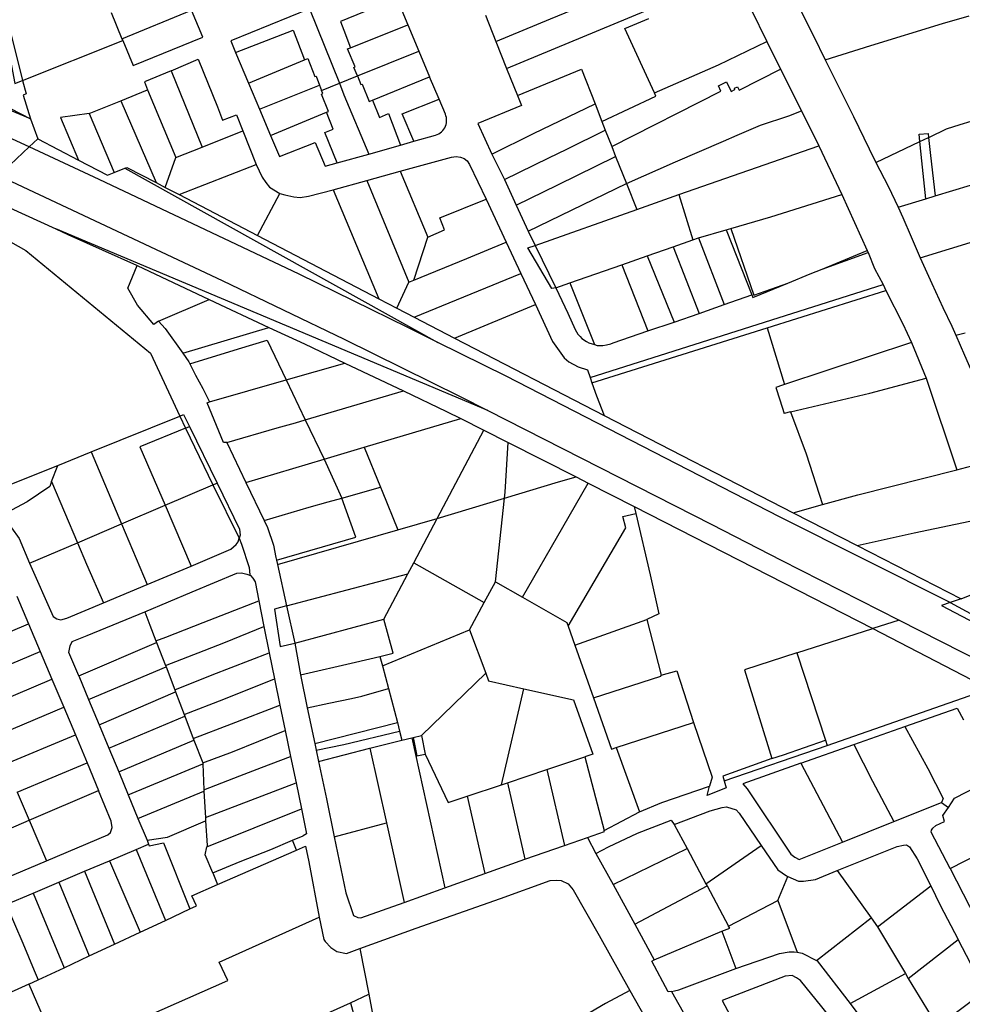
# Model space of a CAD drawing. Header units: inches. Extents: x 210911 to 224988, y 571697 to 586201.
# Tile 285 of 301: x 222443 to 222784, y 585108 to 585464. Entities that reach past the tile are written whole.
import ezdxf

# ---------------------------------------------------------------- set-up
doc = ezdxf.new("R2010")
doc.units = ezdxf.units.IN
doc.header["$MEASUREMENT"] = 0

msp = doc.modelspace()

# ---------------------------------------------------------------- linework, layer by layer
for points in [[(222446.658, 585417.871), (222439.126, 585421.383), (222439.035, 585423.287), (222404.635, 585439.681), (222317.649, 585480.652), (222304.254, 585487.103)], [(222434.807, 585480.051), (222434.005, 585479.788), (222434.754, 585476.211), (222438.314, 585457.575), (222440.28, 585447.119), (222441.529, 585440.792), (222444.301, 585441.893)], [(222434.807, 585480.051), (222435.699, 585475.812), (222444.301, 585441.893)], [(222615.416, 585455.945), (222635.225, 585464.111), (222665.734, 585476.786)], [(222579.625, 585471.608), (222559.226, 585463.194), (222560.5, 585460.052), (222562.857, 585453.712)], [(222579.625, 585471.608), (222583.59, 585462.038)], [(222476.394, 585466.388), (222480.231, 585456.979)], [(222480.231, 585456.979), (222505.367, 585467.341)], [(222480.522, 585456.266), (222484.283, 585447.307), (222509.429, 585457.506), (222505.367, 585467.341)], [(222548.097, 585467.789), (222519.588, 585456.169), (222521.33, 585452.021)], [(222548.097, 585467.789), (222558.827, 585440.866)], [(222619.299, 585446.221), (222669.56, 585467.085)], [(222707.766, 585467.516), (222713.414, 585456.014)], [(222725.761, 585466.828), (222730.228, 585457.963), (222734.487, 585449.327)], [(222611.613, 585465.47), (222615.416, 585455.945)], [(222672.774, 585437.346), (222662.05, 585460.633), (222670.679, 585464.247)], [(222734.487, 585449.327), (222750.987, 585454.484), (222776.898, 585462.469), (222786.477, 585465.288)], [(222521.33, 585452.021), (222542.075, 585460.058), (222546.256, 585449.292)], [(222562.857, 585453.712), (222583.59, 585462.038)], [(222583.59, 585462.038), (222587.539, 585452.509)], [(222444.301, 585441.893), (222480.522, 585456.266)], [(222480.231, 585456.979), (222480.522, 585456.266)], [(222615.416, 585455.945), (222619.299, 585446.221)], [(222672.774, 585437.346), (222695.936, 585447.52), (222713.414, 585456.014)], [(222713.414, 585456.014), (222718.369, 585445.91)], [(222521.33, 585452.021), (222525.987, 585440.931)], [(222565.336, 585443.526), (222564.08, 585446.533), (222564.602, 585446.753), (222561.795, 585453.285), (222562.857, 585453.712)], [(222565.336, 585443.526), (222587.539, 585452.509)], [(222587.539, 585452.509), (222591.39, 585443.214)], [(222498.012, 585445.398), (222507.83, 585449.511), (222514.767, 585432.326), (222516.645, 585427.569), (222521.603, 585429.461), (222523.919, 585423.636)], [(222525.987, 585440.931), (222546.256, 585449.292)], [(222546.256, 585449.292), (222547.382, 585449.756), (222549.983, 585443.285), (222550.404, 585443.452), (222551.69, 585440.211)], [(222734.487, 585449.327), (222744.7, 585428.811), (222750.373, 585417.145), (222752.803, 585412.262)], [(222498.012, 585445.398), (222488.391, 585441.368), (222489.495, 585438.44)], [(222498.012, 585445.398), (222509.21, 585417.796)], [(222619.299, 585446.221), (222623.208, 585436.431)], [(222623.208, 585436.431), (222646.314, 585445.98), (222651.255, 585433.399)], [(222657.301, 585418.004), (222696.77, 585438.046), (222695.878, 585439.986), (222698.842, 585441.388), (222700.473, 585437.93), (222701.847, 585438.559), (222701.639, 585439.055), (222702.741, 585439.556), (222703.326, 585438.343), (222718.369, 585445.91)], [(222718.369, 585445.91), (222725.941, 585430.844)], [(222444.301, 585441.893), (222445.56, 585437.009), (222444.579, 585436.585), (222447.196, 585428.032)], [(222558.827, 585440.866), (222565.336, 585443.526)], [(222565.336, 585443.526), (222566.625, 585440.375), (222567.109, 585440.579), (222569.63, 585434.292), (222570.822, 585434.781)], [(222570.822, 585434.781), (222591.39, 585443.214)], [(222594.904, 585435.064), (222591.39, 585443.214)], [(222479.853, 585434.552), (222489.495, 585438.44)], [(222489.495, 585438.44), (222499.731, 585414.033)], [(222525.987, 585440.931), (222529.937, 585431.525)], [(222529.937, 585431.525), (222551.69, 585440.211)], [(222551.69, 585440.211), (222552.409, 585438.295)], [(222552.409, 585438.295), (222558.827, 585440.866)], [(222554.231, 585430.37), (222554.925, 585430.656), (222552.419, 585436.913), (222552.919, 585437.111), (222552.409, 585438.295)], [(222558.827, 585440.866), (222560.486, 585436.705), (222569.482, 585415.22)], [(222432.63, 585435.465), (222447.196, 585428.032)], [(222468.392, 585429.93), (222479.853, 585434.552)], [(222479.853, 585434.552), (222492.58, 585404.937)], [(222570.822, 585434.781), (222573.384, 585428.539), (222576.629, 585429.914), (222580.897, 585418.532)], [(222585.744, 585419.881), (222581.555, 585429.768), (222594.904, 585435.064)], [(222597.159, 585429.662), (222594.904, 585435.064)], [(222623.208, 585436.431), (222624.654, 585432.81), (222608.864, 585426.288), (222614.002, 585415.261)], [(222653.753, 585427.037), (222673.297, 585436.211), (222672.774, 585437.346)], [(222771.839, 585421.254), (222772.195, 585421.419), (222778.291, 585424.445), (222783.27, 585425.996), (222791.272, 585428.31), (222799.782, 585431.057), (222810.059, 585434.129)], [(222447.196, 585428.032), (222432.946, 585433.921)], [(222529.937, 585431.525), (222533.934, 585422.008)], [(222614.002, 585415.261), (222629.058, 585422.737), (222651.255, 585433.399)], [(222651.255, 585433.399), (222653.753, 585427.037)], [(222662.59, 585404.69), (222680.321, 585412.491), (222697.657, 585419.939), (222702.665, 585422.107), (222711.069, 585425.724), (222721.319, 585429.097), (222725.941, 585430.844)], [(222725.941, 585430.844), (222732.127, 585418.261)], [(222447.196, 585428.032), (222449.815, 585420.829)], [(222468.392, 585429.93), (222458.058, 585428.516), (222464.547, 585413.101)], [(222468.392, 585429.93), (222477.433, 585408.572)], [(222533.934, 585422.008), (222554.231, 585430.37)], [(222558.066, 585412.068), (222553.559, 585423.096), (222556.598, 585424.284), (222554.231, 585430.37)], [(222593.622, 585422.073), (222594.217, 585422.284), (222594.785, 585422.561), (222595.317, 585422.9), (222595.808, 585423.297), (222596.25, 585423.748), (222596.639, 585424.245), (222596.968, 585424.784), (222597.235, 585425.356), (222597.435, 585425.955), (222597.567, 585426.572), (222597.627, 585427.201), (222597.616, 585427.832), (222597.533, 585428.458), (222597.38, 585429.071), (222597.159, 585429.662)], [(222653.753, 585427.037), (222654.96, 585423.965)], [(222509.21, 585417.796), (222523.919, 585423.636)], [(222523.919, 585423.636), (222528.737, 585411.52)], [(222618.492, 585406.082), (222634.523, 585413.879), (222641.05, 585417.091), (222654.96, 585423.965)], [(222654.96, 585423.965), (222657.301, 585418.004)], [(222446.658, 585417.871), (222449.815, 585420.829)], [(222449.815, 585420.829), (222464.547, 585413.101)], [(222533.934, 585422.008), (222537.139, 585414.377), (222550.144, 585419.433), (222553.675, 585410.928), (222558.066, 585412.068)], [(222580.897, 585418.532), (222585.744, 585419.881)], [(222585.744, 585419.881), (222593.622, 585422.073)], [(222768.697, 585419.793), (222768.409, 585422.435), (222771.686, 585422.741), (222771.839, 585421.254)], [(222768.697, 585419.793), (222771.839, 585421.254)], [(222771.839, 585421.254), (222772.395, 585415.83), (222773.627, 585405.406), (222774.185, 585400.118)], [(222432.823, 585404.911), (222446.658, 585417.871)], [(222594.43, 585347.201), (222583.543, 585352.6), (222544.301, 585371.807), (222472.011, 585406.049), (222446.658, 585417.871)], [(222499.731, 585414.033), (222509.21, 585417.796)], [(222569.482, 585415.22), (222580.897, 585418.532)], [(222657.301, 585418.004), (222658.723, 585414.383)], [(222681.531, 585400.653), (222732.127, 585418.261)], [(222732.127, 585418.261), (222740.474, 585400.631)], [(222752.803, 585412.262), (222768.697, 585419.793)], [(222770.858, 585399.107), (222769.456, 585412.802), (222768.697, 585419.793)], [(222464.547, 585413.101), (222475.043, 585407.595), (222477.433, 585408.572)], [(222495.869, 585403.224), (222499.731, 585414.033)], [(222558.066, 585412.068), (222569.482, 585415.22)], [(222580.869, 585409.11), (222599.411, 585414.167), (222601.08, 585414.414), (222602.685, 585414.189), (222604.001, 585413.651), (222605.037, 585412.88), (222605.896, 585411.545), (222611.896, 585398.939)], [(222614.002, 585415.261), (222618.492, 585406.082)], [(222622.746, 585396.813), (222637.835, 585404.186), (222658.723, 585414.383)], [(222658.723, 585414.383), (222662.59, 585404.69)], [(222774.185, 585400.118), (222799.82, 585407.876), (222815.589, 585412.807)], [(222477.433, 585408.572), (222481.309, 585410.158)], [(222481.309, 585410.158), (222482.006, 585410.443), (222492.58, 585404.937)], [(222481.309, 585410.158), (222594.43, 585347.201)], [(222500.874, 585400.618), (222528.737, 585411.52)], [(222528.737, 585411.52), (222530.924, 585406.887), (222532.237, 585404.998), (222533.586, 585403.354), (222537.274, 585401.068)], [(222752.803, 585412.262), (222757.24, 585403.65), (222760.89, 585396.131)], [(222432.823, 585404.911), (222435.105, 585403.877), (222438.275, 585406.361), (222516.508, 585369.577), (222560.59, 585348.352), (222602.554, 585327.601), (222612.543, 585322.523)], [(222556.583, 585402.374), (222568.716, 585405.724)], [(222568.716, 585405.724), (222580.869, 585409.11)], [(222568.716, 585405.724), (222583.987, 585368.994)], [(222580.869, 585409.11), (222590.773, 585385.267)], [(222618.492, 585406.082), (222622.746, 585396.813)], [(222492.58, 585404.937), (222495.869, 585403.224)], [(222495.869, 585403.224), (222500.874, 585400.618)], [(222537.274, 585401.068), (222539.172, 585400.516), (222542.341, 585399.803), (222544.645, 585399.595), (222547.702, 585400.009), (222556.583, 585402.374)], [(222556.583, 585402.374), (222562.825, 585387.376), (222573.109, 585362.994)], [(222627.138, 585387.424), (222662.59, 585404.69)], [(222662.59, 585404.69), (222666.377, 585395.269)], [(222428.549, 585400.907), (222456.288, 585388.242)], [(222500.874, 585400.618), (222529.205, 585385.863)], [(222529.205, 585385.863), (222537.274, 585401.068)], [(222590.773, 585385.267), (222596.825, 585387.871), (222595.125, 585392.222), (222611.896, 585398.939)], [(222611.896, 585398.939), (222619.172, 585383.442)], [(222666.377, 585395.269), (222681.531, 585400.653)], [(222681.531, 585400.653), (222686.61, 585384.306)], [(222700.415, 585388.394), (222714.781, 585392.624), (222740.474, 585400.631)], [(222740.474, 585400.631), (222749.623, 585380.448)], [(222760.89, 585396.131), (222770.858, 585399.107)], [(222770.858, 585399.107), (222774.185, 585400.118)], [(222622.746, 585396.813), (222627.138, 585387.424)], [(222629.646, 585382.192), (222666.377, 585395.269)], [(222760.89, 585396.131), (222762.505, 585392.289), (222765.533, 585385.325), (222768.812, 585377.819)], [(222768.812, 585377.819), (222790.051, 585384.236), (222816.572, 585392.297), (222821.278, 585393.662)], [(222425.946, 585391.38), (222445.453, 585380.422), (222490.501, 585343.349), (222501.152, 585320.586)], [(222456.288, 585388.242), (222460.692, 585386.231), (222485.477, 585375.12), (222485.774, 585374.979)], [(222612.543, 585322.523), (222456.288, 585388.242)], [(222688.708, 585384.948), (222698.625, 585387.867)], [(222698.625, 585387.867), (222700.415, 585388.394)], [(222698.625, 585387.867), (222707.962, 585364.386)], [(222700.415, 585388.394), (222708.692, 585364.324), (222720.946, 585368.663)], [(222529.205, 585385.863), (222573.109, 585362.994)], [(222585.796, 585369.73), (222590.773, 585385.267)], [(222627.138, 585387.424), (222629.646, 585382.192)], [(222679.499, 585381.77), (222686.61, 585384.306)], [(222686.61, 585384.306), (222688.708, 585384.948)], [(222688.708, 585384.948), (222697.931, 585360.927)], [(222585.796, 585369.73), (222604.969, 585377.528), (222619.172, 585383.442)], [(222619.172, 585383.442), (222624.482, 585372.119)], [(222637.081, 585366.968), (222635.662, 585366.623), (222627.029, 585381.401), (222629.646, 585382.192)], [(222629.646, 585382.192), (222637.081, 585366.968)], [(222670.139, 585378.432), (222679.499, 585381.77)], [(222679.499, 585381.77), (222688.936, 585357.679)], [(222660.991, 585375.239), (222670.139, 585378.432)], [(222670.139, 585378.432), (222679.821, 585354.557)], [(222733.417, 585373.628), (222749.623, 585380.448)], [(222733.417, 585373.628), (222749.958, 585379.724)], [(222749.623, 585380.448), (222749.958, 585379.724)], [(222749.958, 585379.724), (222752.35, 585373.937), (222755.376, 585368.163)], [(222768.812, 585377.819), (222773.088, 585368.474), (222776.955, 585359.858), (222780.261, 585353.021), (222781.651, 585349.848)], [(222493.418, 585354.839), (222491.747, 585353.667), (222485.915, 585360.648), (222482.417, 585366.768), (222485.774, 585374.979)], [(222485.774, 585374.979), (222511.823, 585362.649)], [(222642.189, 585368.732), (222660.991, 585375.239)], [(222660.991, 585375.239), (222670.391, 585351.329)], [(222720.946, 585368.663), (222729.101, 585372.037), (222733.417, 585373.628)], [(222585.882, 585356.345), (222624.482, 585372.119)], [(222624.482, 585372.119), (222629.75, 585360.892)], [(222579.591, 585359.62), (222583.987, 585368.994)], [(222583.987, 585368.994), (222585.796, 585369.73)], [(222637.081, 585366.968), (222642.189, 585368.732)], [(222637.081, 585366.968), (222641.467, 585357.769), (222644.103, 585351.838), (222645.082, 585350.198), (222645.839, 585349.367), (222646.552, 585348.642), (222648.206, 585347.492), (222649.06, 585347.042), (222651.092, 585346.393)], [(222642.189, 585368.732), (222651.092, 585346.393)], [(222649.46, 585334.477), (222755.376, 585368.163)], [(222707.962, 585364.386), (222708.306, 585363.433), (222720.946, 585368.663)], [(222755.376, 585368.163), (222756.417, 585365.966)], [(222573.109, 585362.994), (222579.591, 585359.62)], [(222697.931, 585360.927), (222707.962, 585364.386)], [(222713.452, 585352.462), (222756.417, 585365.966)], [(222756.417, 585365.966), (222762.497, 585353.961), (222765.71, 585347.117)], [(222493.418, 585354.839), (222511.823, 585362.649)], [(222511.823, 585362.649), (222533.334, 585352.638)], [(222579.591, 585359.62), (222585.882, 585356.345)], [(222600.425, 585348.774), (222629.75, 585360.892)], [(222629.75, 585360.892), (222635.947, 585347.521), (222640.129, 585341.61), (222641.813, 585340.155), (222645.181, 585338.317), (222648.492, 585337.251), (222649.46, 585334.477)], [(222688.936, 585357.679), (222697.931, 585360.927)], [(222585.882, 585356.345), (222600.425, 585348.774)], [(222679.821, 585354.557), (222688.936, 585357.679)], [(222493.418, 585354.839), (222495.865, 585352.265), (222502.225, 585343.271)], [(222502.225, 585343.271), (222533.334, 585352.638)], [(222533.334, 585352.638), (222546.222, 585346.682), (222560.808, 585339.75)], [(222650.129, 585332.559), (222713.452, 585352.462)], [(222670.391, 585351.329), (222679.821, 585354.557)], [(222713.452, 585352.462), (222719.821, 585331.968)], [(222600.425, 585348.774), (222654.51, 585320.823)], [(222651.092, 585346.393), (222652.043, 585346.134), (222654.119, 585346.134), (222655.454, 585346.267), (222656.972, 585346.653), (222657.88, 585347.085), (222670.391, 585351.329)], [(222781.651, 585349.848), (222785.135, 585350.683)], [(222781.651, 585349.848), (222784.84, 585342.55), (222787.791, 585335.764), (222788.768, 585334.029)], [(222504.744, 585339.475), (222522.332, 585344.865), (222532.737, 585348.041), (222539.59, 585333.652)], [(222779.649, 585253.196), (222717.966, 585284.14), (222619.108, 585334.964), (222594.43, 585347.201)], [(222765.71, 585347.117), (222719.821, 585331.968)], [(222765.71, 585347.117), (222771.031, 585334.251)], [(222502.225, 585343.271), (222504.387, 585340.178), (222504.744, 585339.475)], [(222504.744, 585339.475), (222506.823, 585335.381), (222509.527, 585330.57), (222511.827, 585325.685)], [(222539.59, 585333.652), (222560.808, 585339.75)], [(222560.808, 585339.75), (222582.057, 585329.657)], [(222649.46, 585334.477), (222650.129, 585332.559)], [(222511.827, 585325.685), (222539.59, 585333.652)], [(222539.59, 585333.652), (222546.494, 585319.215)], [(222650.129, 585332.559), (222651.77, 585327.854), (222654.51, 585320.823)], [(222719.05, 585331.714), (222716.643, 585330.921)], [(222716.643, 585330.921), (222718.051, 585326.421), (222719.6, 585321.551)], [(222719.821, 585331.968), (222719.05, 585331.714)], [(222721.988, 585322.113), (222750.613, 585328.85), (222771.031, 585334.251)], [(222771.031, 585334.251), (222782.09, 585301.122)], [(222546.494, 585319.215), (222582.057, 585329.657)], [(222582.057, 585329.657), (222597.616, 585322.271), (222602.761, 585319.663)], [(222518.161, 585311.036), (222516.891, 585311.017), (222511.001, 585325.362), (222511.827, 585325.685)], [(222469.109, 585307.599), (222501.152, 585320.586)], [(222501.152, 585320.586), (222502.429, 585321.167), (222504.603, 585316.775)], [(222501.152, 585320.586), (222503.256, 585316.225)], [(222612.543, 585322.523), (222693.495, 585281.369), (222718.514, 585268.506), (222761.182, 585246.793)], [(222654.51, 585320.823), (222722.854, 585285.645)], [(222721.988, 585322.113), (222719.6, 585321.551)], [(222721.988, 585322.113), (222727.624, 585306.894), (222733.486, 585288.584)], [(222503.256, 585316.225), (222504.603, 585316.775)], [(222504.603, 585316.775), (222514.619, 585296.353)], [(222518.161, 585311.036), (222536.339, 585316.263), (222542.945, 585318.174), (222546.494, 585319.215)], [(222546.494, 585319.215), (222553.39, 585305.004)], [(222567.797, 585309.275), (222602.761, 585319.663)], [(222602.761, 585319.663), (222611.099, 585315.437)], [(222503.256, 585316.225), (222486.746, 585309.484), (222495.819, 585288.378)], [(222503.256, 585316.225), (222513.138, 585295.725)], [(222594.208, 585283.56), (222611.099, 585315.437)], [(222611.099, 585315.437), (222619.879, 585310.988)], [(222518.161, 585311.036), (222525.007, 585296.614)], [(222618.505, 585290.854), (222618.735, 585293.036), (222619.879, 585310.988)], [(222619.879, 585310.988), (222644.414, 585298.561)], [(222457.007, 585302.697), (222469.109, 585307.599)], [(222469.109, 585307.599), (222480.049, 585281.654)], [(222553.39, 585305.004), (222567.797, 585309.275)], [(222567.797, 585309.275), (222573.765, 585294.889)], [(222345.159, 585257.45), (222350.31, 585259.765), (222366.101, 585266.396), (222457.007, 585302.697)], [(222454.801, 585296.92), (222457.007, 585302.697)], [(222525.007, 585296.614), (222553.39, 585305.004)], [(222553.39, 585305.004), (222559.784, 585290.947)], [(222782.09, 585301.122), (222787.533, 585302.581), (222792.4, 585299.334), (222794.253, 585297.232)], [(222733.486, 585288.584), (222746.297, 585292.126), (222782.09, 585301.122)], [(222454.801, 585296.92), (222454.104, 585295.092), (222446.012, 585289.557), (222438.477, 585285.557), (222436.824, 585283.345), (222437.828, 585282.54), (222440.265, 585280.201), (222443.118, 585276.334), (222446.76, 585267.42)], [(222454.801, 585296.92), (222464.153, 585274.81)], [(222495.819, 585288.378), (222513.138, 585295.725)], [(222513.138, 585295.725), (222514.619, 585296.353)], [(222513.138, 585295.725), (222522.608, 585276.401)], [(222514.619, 585296.353), (222522.714, 585279.652), (222522.989, 585277.575), (222522.608, 585276.401)], [(222525.007, 585296.614), (222531.621, 585282.849)], [(222618.505, 585290.854), (222638.042, 585296.835), (222644.414, 585298.561)], [(222625.078, 585255.077), (222639.65, 585280.437), (222648.764, 585296.359)], [(222644.414, 585298.561), (222648.764, 585296.359)], [(222648.764, 585296.359), (222665.367, 585287.886)], [(222559.784, 585290.947), (222573.765, 585294.889)], [(222573.765, 585294.889), (222574.358, 585293.459), (222579.934, 585279.447)], [(222480.049, 585281.654), (222495.819, 585288.378)], [(222495.819, 585288.378), (222505.276, 585266.366)], [(222531.621, 585282.849), (222547.978, 585287.602), (222554.839, 585289.554), (222559.784, 585290.947)], [(222536.075, 585268.539), (222564.756, 585276.745), (222559.784, 585290.947)], [(222594.208, 585283.56), (222618.505, 585290.854)], [(222615.326, 585260.66), (222618.505, 585290.854)], [(222722.854, 585285.645), (222733.486, 585288.584)], [(222641.553, 585244.609), (222662.355, 585280.188), (222661.375, 585284.246), (222665.975, 585285.306)], [(222665.367, 585287.886), (222665.975, 585285.306)], [(222665.367, 585287.886), (222751.746, 585243.768)], [(222665.975, 585285.306), (222671.196, 585263.165), (222674.332, 585249.061), (222669.967, 585247.049)], [(222722.854, 585285.645), (222745.978, 585273.774)], [(222745.978, 585273.774), (222766.701, 585278.391), (222803.994, 585286.182)], [(222464.153, 585274.81), (222480.049, 585281.654)], [(222480.049, 585281.654), (222489.359, 585259.651)], [(222531.621, 585282.849), (222532.887, 585280.297), (222534.993, 585273.918), (222535.865, 585269.488), (222536.075, 585268.539)], [(222579.934, 585279.447), (222594.208, 585283.56)], [(222585.74, 585267.578), (222594.208, 585283.56)], [(222536.43, 585266.925), (222579.934, 585279.447)], [(222446.76, 585267.42), (222464.153, 585274.81)], [(222464.153, 585274.81), (222467.462, 585267.1), (222473.559, 585253.027)], [(222505.276, 585266.366), (222519.608, 585272.499), (222521.49, 585274.172), (222522.273, 585275.058), (222522.608, 585276.401)], [(222522.608, 585276.401), (222523.438, 585274.303), (222526.17, 585265.851), (222526.459, 585263.164), (222526.695, 585262.907)], [(222745.978, 585273.774), (222783.632, 585254.54)], [(222446.76, 585267.42), (222455.403, 585248.162), (222456.64, 585247.252), (222458.194, 585246.967), (222460.303, 585247.498), (222473.559, 585253.027)], [(222536.075, 585268.539), (222536.43, 585266.925)], [(222536.43, 585266.925), (222539.729, 585251.954)], [(222583.61, 585263.543), (222585.74, 585267.578)], [(222585.74, 585267.578), (222611.22, 585253.132)], [(222783.632, 585254.54), (222819.484, 585268.838)], [(222488.537, 585249.76), (222505.576, 585257.013), (222521.75, 585263.789), (222523.513, 585263.947), (222525.371, 585263.417), (222526.695, 585262.907)], [(222489.359, 585259.651), (222505.276, 585266.366)], [(222539.729, 585251.954), (222583.61, 585263.543)], [(222574.935, 585247.114), (222583.61, 585263.543)], [(222526.695, 585262.907), (222527.563, 585261.968), (222528.402, 585260.659), (222529.721, 585253.797)], [(222611.22, 585253.132), (222615.326, 585260.66)], [(222615.326, 585260.66), (222625.078, 585255.077)], [(222473.559, 585253.027), (222489.359, 585259.651)], [(222442.248, 585255.512), (222446.468, 585245.44)], [(222492.521, 585239.319), (222496.122, 585240.701), (222509.634, 585245.913), (222529.721, 585253.797)], [(222529.721, 585253.797), (222531.514, 585244.476)], [(222605.858, 585243.306), (222611.22, 585253.132)], [(222625.078, 585255.077), (222641.098, 585245.904), (222641.553, 585244.609)], [(222779.649, 585253.196), (222776.479, 585252.127), (222808.161, 585235.483), (222807.029, 585238.353)], [(222783.632, 585254.54), (222779.649, 585253.196)], [(222779.649, 585253.196), (222807.029, 585238.353)], [(222464.608, 585226.683), (222461.07, 585235.132), (222461.224, 585236.335), (222461.544, 585237.533), (222462.259, 585239.117), (222467.709, 585241.314), (222488.537, 585249.76)], [(222488.537, 585249.76), (222490.288, 585245.037), (222492.521, 585239.319)], [(222539.729, 585251.954), (222535.435, 585250.825), (222537.491, 585237.29), (222542.732, 585238.456)], [(222539.729, 585251.954), (222542.732, 585238.456)], [(222542.732, 585238.456), (222574.935, 585247.114)], [(222573.515, 585233.645), (222578.279, 585234.82), (222574.935, 585247.114)], [(222643.966, 585237.733), (222669.967, 585247.049)], [(222669.967, 585247.049), (222675.145, 585226.943)], [(222761.182, 585246.793), (222751.746, 585243.768)], [(222761.182, 585246.793), (222791.301, 585231.467), (222801.405, 585226.441)], [(222421.138, 585234.762), (222446.468, 585245.44)], [(222446.468, 585245.44), (222450.665, 585235.482)], [(222496.009, 585230.373), (222510.009, 585235.84), (222517.655, 585238.899), (222531.514, 585244.476)], [(222531.514, 585244.476), (222533.414, 585234.986)], [(222574.408, 585230.26), (222605.858, 585243.306)], [(222605.858, 585243.306), (222611.762, 585227.599)], [(222641.553, 585244.609), (222643.966, 585237.733)], [(222724.277, 585234.963), (222751.746, 585243.768)], [(222751.746, 585243.768), (222793.716, 585222.028)], [(222464.608, 585226.683), (222492.77, 585238.679)], [(222492.521, 585239.319), (222492.77, 585238.679)], [(222492.77, 585238.679), (222496.009, 585230.373)], [(222542.732, 585238.456), (222544.762, 585227.02)], [(222425.265, 585224.764), (222450.665, 585235.482)], [(222450.665, 585235.482), (222454.934, 585225.454)], [(222499.369, 585221.588), (222512.894, 585227.083), (222533.414, 585234.986)], [(222533.414, 585234.986), (222535.374, 585225.581)], [(222643.966, 585237.733), (222650.656, 585218.697)], [(222724.277, 585234.963), (222705.313, 585228.894), (222715.171, 585196.756)], [(222724.277, 585234.963), (222734.532, 585203.408)], [(222544.762, 585227.02), (222564.658, 585231.653), (222573.515, 585233.645)], [(222573.515, 585233.645), (222574.408, 585230.26)], [(222468.155, 585218.17), (222496.182, 585229.929)], [(222496.009, 585230.373), (222496.182, 585229.929)], [(222496.182, 585229.929), (222499.369, 585221.588)], [(222574.408, 585230.26), (222576.566, 585222.078)], [(222675.145, 585226.943), (222680.846, 585228.503), (222686.856, 585209.819)], [(222429.527, 585214.772), (222454.934, 585225.454)], [(222454.934, 585225.454), (222459.24, 585215.334)], [(222464.608, 585226.683), (222468.155, 585218.17)], [(222502.703, 585212.681), (222517.016, 585218.291), (222535.374, 585225.581)], [(222535.374, 585225.581), (222537.348, 585216.102)], [(222544.762, 585227.02), (222547.232, 585215.076)], [(222588.522, 585205.075), (222611.762, 585227.599)], [(222611.762, 585227.599), (222612.81, 585224.811), (222625.523, 585222.001)], [(222650.656, 585218.697), (222675.024, 585226.557), (222675.145, 585226.943)], [(222471.992, 585208.953), (222499.649, 585220.842)], [(222499.369, 585221.588), (222499.649, 585220.842)], [(222499.649, 585220.842), (222502.703, 585212.681)], [(222547.232, 585215.076), (222554.98, 585216.816), (222563.211, 585218.48), (222566.993, 585219.282), (222576.566, 585222.078)], [(222576.566, 585222.078), (222579.8, 585209.827)], [(222617.437, 585187.295), (222625.523, 585222.001)], [(222625.523, 585222.001), (222643.431, 585218.044), (222650.494, 585198.36), (222647.596, 585197.389)], [(222735.173, 585201.513), (222793.716, 585222.028)], [(222468.155, 585218.17), (222471.992, 585208.953)], [(222650.656, 585218.697), (222657.169, 585200.157), (222658.957, 585200.739)], [(222433.827, 585204.686), (222459.24, 585215.334)], [(222459.24, 585215.334), (222463.459, 585205.411)], [(222506.003, 585203.993), (222519.891, 585209.319), (222537.348, 585216.102)], [(222537.348, 585216.102), (222539.269, 585206.873)], [(222547.232, 585215.076), (222549.908, 585202.215)], [(222763.226, 585208.348), (222782.242, 585214.937), (222784.462, 585210.763)], [(222475.476, 585200.583), (222502.915, 585212.116)], [(222502.703, 585212.681), (222502.915, 585212.116)], [(222502.915, 585212.116), (222506.003, 585203.993)], [(222471.992, 585208.953), (222475.476, 585200.583)], [(222509.421, 585195.246), (222520.224, 585199.26), (222539.269, 585206.873)], [(222539.269, 585206.873), (222541.218, 585197.52)], [(222549.908, 585202.215), (222579.8, 585209.827)], [(222550.426, 585199.78), (222560.492, 585201.886), (222580.629, 585206.669)], [(222579.8, 585209.827), (222580.629, 585206.669)], [(222580.629, 585206.669), (222581.377, 585203.438)], [(222658.957, 585200.739), (222686.856, 585209.819)], [(222686.856, 585209.819), (222693.585, 585190.061), (222692.691, 585186.827)], [(222744.775, 585201.919), (222763.226, 585208.348)], [(222763.226, 585208.348), (222771.624, 585193.184), (222777.121, 585182.325), (222776.496, 585180.881)], [(222438.061, 585194.756), (222463.459, 585205.411)], [(222463.459, 585205.411), (222467.692, 585195.208)], [(222479.071, 585191.922), (222506.213, 585203.454)], [(222506.003, 585203.993), (222506.213, 585203.454)], [(222506.213, 585203.454), (222509.421, 585195.246)], [(222569.849, 585200.489), (222581.377, 585203.438)], [(222581.377, 585203.438), (222585.045, 585204.278)], [(222585.045, 585204.278), (222585.491, 585204.381)], [(222585.045, 585204.278), (222597.006, 585150.016)], [(222585.491, 585204.381), (222588.522, 585205.075)], [(222585.491, 585204.381), (222586.815, 585197.708), (222589.897, 585198.367)], [(222588.522, 585205.075), (222589.897, 585198.367)], [(222715.171, 585196.756), (222719.432, 585198.084), (222734.532, 585203.408)], [(222734.532, 585203.408), (222735.173, 585201.513)], [(222475.476, 585200.583), (222479.071, 585191.922)], [(222549.908, 585202.215), (222550.426, 585199.78)], [(222550.426, 585199.78), (222551.28, 585195.765)], [(222551.28, 585195.765), (222569.849, 585200.489)], [(222569.849, 585200.489), (222575.854, 585173.59)], [(222658.957, 585200.739), (222667.32, 585177.507)], [(222697.996, 585188.672), (222735.173, 585201.513)], [(222725.706, 585195.092), (222744.775, 585201.919)], [(222744.775, 585201.919), (222751.546, 585188.597), (222759.272, 585173.996)], [(222509.849, 585185.43), (222522.854, 585190.492), (222530.715, 585193.54), (222541.218, 585197.52)], [(222541.218, 585197.52), (222543.189, 585188.061)], [(222551.28, 585195.765), (222554.165, 585182.2), (222556.926, 585168.479)], [(222589.897, 585198.367), (222598.117, 585180.871), (222605.004, 585183.153)], [(222633.842, 585192.783), (222647.596, 585197.389)], [(222647.596, 585197.389), (222654.547, 585170.752)], [(222715.171, 585196.756), (222697.462, 585190.426), (222697.996, 585188.672)], [(222442.365, 585184.655), (222467.692, 585195.208)], [(222467.692, 585195.208), (222471.795, 585185.252)], [(222482.482, 585183.676), (222509.435, 585194.829)], [(222509.421, 585195.246), (222509.435, 585194.829)], [(222509.435, 585194.829), (222509.849, 585185.43)], [(222619.658, 585188.037), (222633.842, 585192.783)], [(222633.842, 585192.783), (222640.24, 585165.381)], [(222725.706, 585195.092), (222704.744, 585187.613), (222706.257, 585185.85), (222722.04, 585162.24), (222723.535, 585161.107), (222725.106, 585160.338), (222740.682, 585166.562)], [(222725.706, 585195.092), (222740.682, 585166.562)], [(222479.071, 585191.922), (222482.482, 585183.676)], [(222697.996, 585188.672), (222698.734, 585186.25), (222691.76, 585183.461), (222692.691, 585186.827)], [(222779.014, 585179.055), (222781.173, 585182.417), (222790.432, 585187.115), (222794.096, 585189.024)], [(222446.712, 585174.458), (222471.795, 585185.252)], [(222452.947, 585159.827), (222475.19, 585169.17), (222476.123, 585170.061), (222476.732, 585171.818), (222476.376, 585174.156), (222471.795, 585185.252)], [(222509.849, 585185.43), (222509.875, 585184.954)], [(222510.415, 585175.517), (222543.189, 585188.061)], [(222543.189, 585188.061), (222545.147, 585178.63)], [(222605.004, 585183.153), (222617.437, 585187.295)], [(222617.437, 585187.295), (222619.658, 585188.037)], [(222619.658, 585188.037), (222625.918, 585160.402)], [(222667.32, 585177.507), (222675.431, 585180.927), (222692.691, 585186.827)], [(222442.365, 585184.655), (222446.712, 585174.458)], [(222482.482, 585183.676), (222486.022, 585175.136)], [(222486.022, 585175.136), (222509.875, 585184.954)], [(222509.875, 585184.954), (222510.415, 585175.517)], [(222605.004, 585183.153), (222611.382, 585155.179)], [(222510.919, 585164.872), (222545.147, 585178.63)], [(222545.147, 585178.63), (222547.009, 585169.629), (222545.775, 585168.874)], [(222679.873, 585172.938), (222692.924, 585177.927), (222697.273, 585179.083), (222698.793, 585179.308), (222702.308, 585178.28), (222703.325, 585177.05), (222711.313, 585165.375)], [(222759.272, 585173.996), (222776.496, 585180.881)], [(222779.613, 585157.025), (222772.818, 585170.209), (222772.941, 585170.873), (222773.385, 585171.672), (222774.484, 585172.556), (222777.628, 585174.078), (222776.997, 585176.143), (222779.014, 585179.055)], [(222776.496, 585180.881), (222779.014, 585179.055)], [(222421.366, 585163.556), (222446.712, 585174.458)], [(222446.712, 585174.458), (222452.947, 585159.827)], [(222486.022, 585175.136), (222489.303, 585167.236)], [(222510.415, 585175.517), (222510.489, 585174.225)], [(222651.562, 585162.468), (222656.091, 585164.844), (222666.576, 585169.835), (222678.773, 585174.552), (222679.873, 585172.938)], [(222654.547, 585170.752), (222667.32, 585177.507)], [(222489.303, 585167.236), (222496.697, 585168.405), (222510.489, 585174.225)], [(222510.489, 585174.225), (222511.005, 585165.321), (222510.919, 585164.872)], [(222556.926, 585168.479), (222575.854, 585173.59)], [(222575.854, 585173.59), (222582.256, 585144.722)], [(222679.873, 585172.938), (222684.531, 585164.26)], [(222740.682, 585166.562), (222759.272, 585173.996)], [(222489.303, 585167.236), (222489.888, 585165.828)], [(222513.051, 585155.459), (222523.032, 585159.571), (222534.025, 585163.89), (222541.922, 585167.24)], [(222541.922, 585167.24), (222545.775, 585168.874)], [(222543.357, 585163.675), (222541.922, 585167.24)], [(222556.926, 585168.479), (222561.177, 585148.229), (222564.006, 585140.072), (222565.57, 585139.283), (222566.632, 585139.181), (222582.256, 585144.722)], [(222640.24, 585165.381), (222648.505, 585168.235)], [(222648.505, 585168.235), (222654.638, 585170.405), (222654.547, 585170.752)], [(222648.505, 585168.235), (222651.562, 585162.468)], [(222779.613, 585157.025), (222805.843, 585170.456)], [(222475.675, 585159.812), (222485.339, 585163.907)], [(222485.339, 585163.907), (222489.888, 585165.828)], [(222485.339, 585163.907), (222495.935, 585138.295)], [(222489.888, 585165.828), (222490.123, 585165.252), (222495.234, 585166.375), (222504.831, 585142.442)], [(222513.051, 585155.459), (222510.369, 585161.952), (222510.919, 585164.872)], [(222514.805, 585151.216), (222543.357, 585163.675)], [(222543.357, 585163.675), (222546.607, 585165.093)], [(222546.607, 585165.093), (222547.848, 585159.472), (222551.527, 585139.477)], [(222625.918, 585160.402), (222640.24, 585165.381)], [(222657.838, 585151.243), (222684.531, 585164.26)], [(222684.531, 585164.26), (222691.353, 585151.549)], [(222691.353, 585151.549), (222711.313, 585165.375)], [(222711.313, 585165.375), (222717.409, 585156.579), (222720.464, 585154.379), (222720.96, 585154.142)], [(222738.814, 585156.278), (222760.438, 585164.932), (222762.81, 585165.533), (222763.85, 585165.543), (222764.99, 585164.915), (222767.765, 585160.578), (222772.646, 585150.75)], [(222421.366, 585163.556), (222426.547, 585151.429), (222427.833, 585150.325), (222429.764, 585150.383), (222432.566, 585151.251), (222452.947, 585159.827)], [(222611.382, 585155.179), (222625.918, 585160.402)], [(222651.562, 585162.468), (222657.838, 585151.243)], [(222466.747, 585156.029), (222475.675, 585159.812)], [(222475.675, 585159.812), (222486.771, 585134.015)], [(222779.613, 585157.025), (222791.349, 585134.328)], [(222457.477, 585152.096), (222466.747, 585156.029)], [(222466.747, 585156.029), (222477.54, 585129.694)], [(222513.051, 585155.459), (222514.805, 585151.216)], [(222597.006, 585150.016), (222611.382, 585155.179)], [(222717.393, 585145.529), (222720.96, 585154.142)], [(222720.96, 585154.142), (222724.851, 585152.412), (222726.624, 585152.477), (222730.979, 585153.082), (222738.814, 585156.278)], [(222738.814, 585156.278), (222751.092, 585139.17)], [(222448.148, 585148.136), (222457.477, 585152.096)], [(222457.477, 585152.096), (222468.4, 585125.415)], [(222504.831, 585142.442), (222507.172, 585143.532), (222505.477, 585147.209), (222514.805, 585151.216)], [(222566.219, 585128.09), (222586.582, 585135.447), (222617.15, 585146.212), (222634.993, 585152.662), (222637.24, 585152.8), (222639.032, 585152.66), (222641.509, 585151.532), (222643.336, 585149.354), (222652.786, 585132.827), (222663.905, 585112.904)], [(222582.256, 585144.722), (222597.006, 585150.016)], [(222657.838, 585151.243), (222665.639, 585136.862)], [(222665.639, 585136.862), (222691.776, 585150.76)], [(222691.353, 585151.549), (222691.776, 585150.76)], [(222691.776, 585150.76), (222699.567, 585136.245)], [(222753.365, 585135.998), (222772.646, 585150.75)], [(222772.646, 585150.75), (222776.097, 585143.796), (222782.532, 585131.401)], [(222438.433, 585144.042), (222448.148, 585148.136)], [(222448.148, 585148.136), (222459.327, 585121.184)], [(222438.433, 585144.042), (222444.376, 585130.009), (222448.508, 585120.2), (222449.944, 585116.817)], [(222495.935, 585138.295), (222504.831, 585142.442)], [(222699.567, 585136.245), (222717.393, 585145.529)], [(222717.393, 585145.529), (222724.314, 585126.789)], [(222446.599, 585115.264), (222457.683, 585089.749), (222518.482, 585116.611), (222515.401, 585123.244), (222551.527, 585139.477)], [(222551.527, 585139.477), (222553.243, 585131.339), (222553.734, 585130.611), (222555.796, 585128.446), (222557.92, 585127.008), (222561.404, 585126.303), (222566.219, 585128.09)], [(222731.372, 585123.806), (222751.092, 585139.17)], [(222751.092, 585139.17), (222753.365, 585135.998)], [(222486.771, 585134.015), (222495.935, 585138.295)], [(222665.639, 585136.862), (222672.675, 585123.971)], [(222697.093, 585134.356), (222699.951, 585135.528), (222699.567, 585136.245)], [(222753.365, 585135.998), (222763.452, 585119.076)], [(222477.54, 585129.694), (222486.771, 585134.015)], [(222672.675, 585123.971), (222697.093, 585134.356)], [(222697.093, 585134.356), (222702.132, 585120.85)], [(222468.4, 585125.415), (222477.54, 585129.694)], [(222566.219, 585128.09), (222569.513, 585111.661)], [(222764.488, 585117.333), (222782.532, 585131.401)], [(222775.102, 585099.894), (222787.235, 585109.086), (222790.332, 585111.663), (222790.78, 585113.752), (222790.108, 585116.819), (222782.532, 585131.401)], [(222459.327, 585121.184), (222468.4, 585125.415)], [(222702.132, 585120.85), (222718.013, 585126.362), (222721.474, 585126.908), (222723.274, 585126.968), (222724.314, 585126.789)], [(222724.314, 585126.789), (222726.124, 585126.477), (222731.372, 585123.806)], [(222449.944, 585116.817), (222459.327, 585121.184)], [(222678.946, 585112.641), (222677.676, 585112.455), (222671.81, 585123.603), (222672.675, 585123.971)], [(222731.372, 585123.806), (222731.588, 585123.696), (222743.487, 585108.271)], [(222678.946, 585112.641), (222679.939, 585112.786), (222681.598, 585113.173), (222702.132, 585120.85)], [(222736.541, 585102.901), (222733.299, 585107.088), (222725.526, 585116.527), (222724.111, 585117.513), (222722.564, 585118.364), (222720.05, 585118.149), (222697.264, 585109.291), (222708.651, 585087.853)], [(222743.487, 585108.271), (222763.452, 585119.076)], [(222763.452, 585119.076), (222764.488, 585117.333)], [(222446.599, 585115.264), (222436.208, 585110.506)], [(222446.599, 585115.264), (222449.944, 585116.817)], [(222764.488, 585117.333), (222775.102, 585099.894)], [(222562.807, 585108.528), (222569.513, 585111.661)], [(222569.513, 585111.661), (222572.342, 585096.097), (222573.382, 585096.089), (222589.918, 585063.877), (222608.93, 585073.466)], [(222663.905, 585112.904), (222655.083, 585108.259), (222637.23, 585097.805), (222641.825, 585089.624)], [(222663.905, 585112.904), (222694.148, 585059.565), (222703.415, 585042.747)], [(222678.946, 585112.641), (222684.235, 585103.129)], [(222536.39, 585096.504), (222562.807, 585108.528)], [(222562.807, 585108.528), (222565.188, 585100.068), (222567.985, 585091.447), (222569.821, 585087.148), (222573.715, 585078.127), (222549.664, 585067.188)], [(222743.487, 585108.271), (222754.148, 585094.058), (222757.453, 585090.202), (222758.633, 585089.629), (222760.109, 585089.324), (222761.726, 585089.728), (222775.102, 585099.894)]]:
    msp.add_lwpolyline(points)

doc.saveas('drawing.dxf')
